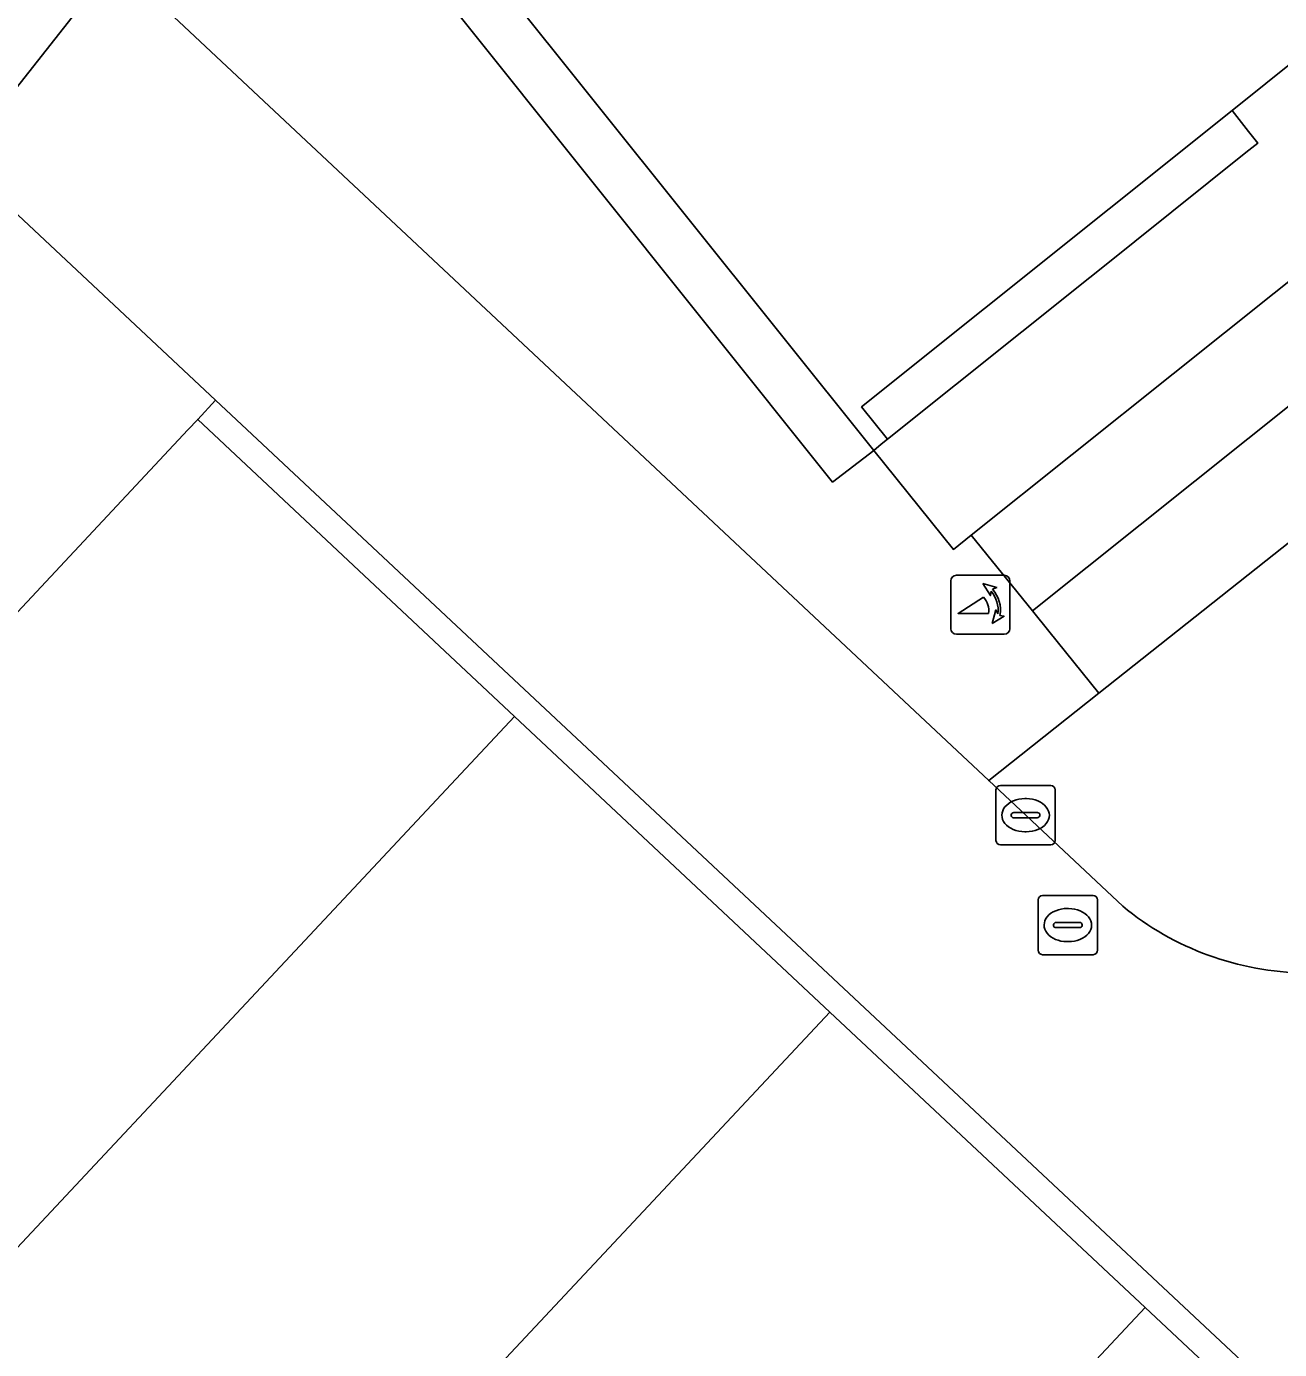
# Model space of a CAD drawing. Extents: x 159039 to 160102, y 381214 to 382524.
# Drawn here: x 159502.03 to 159523.2, y 381634.09 to 381656.44 of the extents above; entities that cross this region are included whole.
import ezdxf

# ---------------------------------------------------------------- set-up
doc = ezdxf.new("R2010")
doc.units = 0
for name, color, linetype in [('IMGEO_Erf', 7, 'Continuous'), ('IMGEO_Groenvoorziening', 7, 'Continuous'), ('IMGEO_Haag', 7, 'Continuous'), ('IMGEO_Kolk', 7, 'Continuous'), ('IMGEO_Pand', 7, 'Continuous'), ('IMGEO_Pand_overbouw', 7, 'Continuous'), ('IMGEO_Poller', 7, 'Continuous'), ('IMGEO_Rijbaan_lokaal_open', 7, 'Continuous'), ('IMGEO_Rioolput', 7, 'Continuous'), ('IMGEO_Voetpad_gesloten', 7, 'Continuous'), ('IMGEO_Voetpad_open', 7, 'Continuous')]:
    doc.layers.add(name, color=color, linetype=linetype)

msp = doc.modelspace()

# ---------------------------------------------------------------- linework, layer by layer
at = {"layer": 'IMGEO_Erf'}
msp.add_lwpolyline([(159524.075, 381656.36), (159522.394, 381655.014), (159516.137, 381650.009), (159516.574, 381649.462), (159516.469, 381649.378), (159516.34, 381649.275), (159517.686, 381647.602), (159517.986, 381647.841), (159560.674, 381681.936)], dxfattribs=at)
at = {"layer": 'IMGEO_Groenvoorziening'}
msp.add_lwpolyline([(159559.955, 381676.816), (159554.67, 381672.743), (159553.246, 381671.62), (159540.21, 381661.238), (159538.785, 381660.093), (159526.133, 381649.947), (159524.729, 381648.803), (159520.146, 381645.173), (159518.283, 381643.698), (159520.549, 381641.574)], dxfattribs=at)
for points in [[(159510.034, 381657.157), (159509.353, 381656.604), (159515.647, 381648.74), (159516.34, 381649.275)], [(159524.729, 381648.803), (159524.445, 381649.153), (159524.161, 381649.502), (159523.877, 381649.851), (159523.586, 381650.209), (159519.021, 381646.563), (159519.297, 381646.222), (159519.58, 381645.872), (159519.863, 381645.522), (159520.146, 381645.173)]]:
    msp.add_lwpolyline(points, close=True, dxfattribs=at)
msp.add_arc((159523.673, 381645.353), 4.903, 230.4171, 269.4733, dxfattribs=at)
at = {"layer": 'IMGEO_Haag'}
msp.add_lwpolyline([(159523.586, 381650.209), (159519.021, 381646.563), (159519.297, 381646.222), (159519.58, 381645.872), (159519.863, 381645.522), (159520.146, 381645.173), (159524.729, 381648.803), (159524.445, 381649.153), (159524.161, 381649.502), (159523.877, 381649.851)], close=True, dxfattribs=at)
at = {"layer": 'IMGEO_Kolk'}
for p, q in [((159518.481, 381643.612), (159519.333, 381643.612)), ((159518.406, 381642.686), (159518.406, 381643.538)), ((159518.894, 381643.392), (159518.919, 381643.392)), ((159519.407, 381643.538), (159519.407, 381642.686)), ((159518.665, 381643.106), (159518.665, 381643.118)), ((159518.708, 381643.155), (159519.106, 381643.155)), ((159519.149, 381643.118), (159519.149, 381643.106)), ((159519.103, 381643.069), (159518.705, 381643.069)), ((159518.917, 381642.832), (159518.892, 381642.832)), ((159519.333, 381642.612), (159518.481, 381642.612))]:
    msp.add_line(p, q, dxfattribs=at)
for points in [[(159518.481, 381643.612), (159519.333, 381643.612)], [(159518.406, 381642.686), (159518.406, 381643.538)], [(159519.407, 381643.538), (159519.407, 381642.686)], [(159519.333, 381642.612), (159518.481, 381642.612)]]:
    msp.add_lwpolyline(points, dxfattribs=at)
for centre, radius, start, end in [((159518.483, 381643.536), 0.0765, 91.552, 178.448), ((159518.483, 381643.536), 0.0765, 91.552, 178.448), ((159519.331, 381643.536), 0.0765, 1.552, 88.448), ((159519.331, 381643.536), 0.0765, 1.552, 88.448), ((159518.705, 381643.115), 0.0403, 85.8775, 175.7526), ((159518.702, 381643.105), 0.0366, 178.938, 274.7102), ((159519.106, 381643.112), 0.043, 264.8664, 352.4533), ((159519.11, 381643.117), 0.0386, 1.7309, 96.639), ((159518.483, 381642.688), 0.0765, 181.552, 268.448), ((159518.483, 381642.688), 0.0765, 181.552, 268.448), ((159519.331, 381642.688), 0.0765, 271.552, 358.448), ((159519.331, 381642.688), 0.0765, 271.552, 358.448)]:
    msp.add_arc(centre, radius, start, end, dxfattribs=at)
for centre, major_axis, ratio, start_param, end_param in [((159518.893, 381643.112), (-0.387, 0.002), 0.722429, 4.712389, 7.853982), ((159518.918, 381643.112), (-0.39, 0.002), 0.717154, 1.570796, 4.712389)]:
    msp.add_ellipse(centre, major_axis=major_axis, ratio=ratio, start_param=start_param, end_param=end_param, dxfattribs=at)
at = {"layer": 'IMGEO_Pand'}
for points in [[(159525.223, 381668.397), (159510.714, 381656.799), (159510.259, 381657.341), (159510.034, 381657.157), (159516.34, 381649.275), (159516.469, 381649.378), (159516.574, 381649.462), (159516.137, 381650.009), (159522.394, 381655.014), (159524.075, 381656.36), (159530.263, 381661.309), (159530.703, 381660.756), (159531.304, 381660.003), (159531.511, 381660.175), (159530.909, 381660.92), (159530.47, 381661.464), (159530.643, 381661.602)], [(159510.274, 381644.779), (159504.92, 381649.798), (159504.754, 381649.62), (159491.8, 381635.765), (159497.333, 381630.962)], [(159515.6, 381639.787), (159510.274, 381644.779), (159497.333, 381630.962), (159500, 381628.466), (159502.663, 381625.973)], [(159515.6, 381639.787), (159502.663, 381625.973), (159507.992, 381620.984), (159520.926, 381634.794)], [(159520.926, 381634.794), (159507.992, 381620.984), (159513.321, 381615.996), (159526.253, 381629.802)]]:
    msp.add_lwpolyline(points, close=True, dxfattribs=at)
at = {"layer": 'IMGEO_Pand_overbouw'}
msp.add_lwpolyline([(159516.574, 381649.462), (159519.994, 381652.198), (159520.128, 381652.304), (159522.629, 381654.305), (159522.831, 381654.467), (159522.675, 381654.663), (159522.394, 381655.014), (159516.137, 381650.009)], close=True, dxfattribs=at)
at = {"layer": 'IMGEO_Poller'}
for p, q in [((159518.547, 381647.165), (159517.739, 381647.165)), ((159518.547, 381647.165), (159517.739, 381647.165)), ((159517.645, 381647.07), (159517.645, 381646.263)), ((159517.645, 381647.07), (159517.645, 381646.263)), ((159518.641, 381646.263), (159518.641, 381647.07)), ((159518.641, 381646.263), (159518.641, 381647.07)), ((159517.739, 381646.168), (159518.547, 381646.168)), ((159517.739, 381646.168), (159518.547, 381646.168))]:
    msp.add_line(p, q, dxfattribs=at)
for points in [[(159518.324, 381646.894), (159518.312, 381646.821), (159518.187, 381647.026)], [(159518.187, 381647.026), (159518.418, 381646.96), (159518.347, 381646.928)], [(159518.28, 381646.521), (159517.767, 381646.521), (159518.197, 381646.796)], [(159518.34, 381646.349), (159518.406, 381646.58), (159518.436, 381646.512)], [(159518.472, 381646.485), (159518.544, 381646.474), (159518.34, 381646.349)]]:
    msp.add_lwpolyline(points, dxfattribs=at)
for centre, radius, start, end in [((159517.739, 381647.07), 0.0946, 90, 180), ((159517.739, 381647.07), 0.0946, 90, 180), ((159518.547, 381647.07), 0.0946, 0, 90), ((159518.547, 381647.07), 0.0946, 0, 90), ((159517.966, 381646.581), 0.476, 351.7527, 41.1691), ((159517.966, 381646.581), 0.516, 349.3569, 42.2912), ((159517.952, 381646.571), 0.332, 351.3247, 42.4854), ((159517.739, 381646.263), 0.0946, 180, 270), ((159517.739, 381646.263), 0.0946, 180, 270), ((159518.547, 381646.263), 0.0946, 270, 0), ((159518.547, 381646.263), 0.0946, 270, 0)]:
    msp.add_arc(centre, radius, start, end, dxfattribs=at)
at = {"layer": 'IMGEO_Rijbaan_lokaal_open'}
for points in [[(159500.888, 381654.179), (159503.53, 381657.53)], [(159520.549, 381641.574), (159518.283, 381643.698), (159503.53, 381657.53), (159500.888, 381654.179), (159505.22, 381650.124), (159536.088, 381621.223), (159536.396, 381621.54), (159536.728, 381621.22), (159539.099, 381623.786), (159545.216, 381618.097), (159546.996, 381616.431), (159548.295, 381615.229), (159552.36, 381619.654), (159551.81, 381620.174), (159551.357, 381620.602), (159547.118, 381624.518), (159546.928, 381624.704), (159546.69, 381624.937), (159540.645, 381630.508), (159539.546, 381631.543), (159531.955, 381638.602)]]:
    msp.add_lwpolyline(points, dxfattribs=at)
msp.add_arc((159523.673, 381645.353), 4.903, 230.4171, 269.4733, dxfattribs=at)
at = {"layer": 'IMGEO_Rioolput'}
for p, q in [((159519.195, 381641.756), (159520.047, 381641.756)), ((159519.12, 381640.83), (159519.12, 381641.682)), ((159519.608, 381641.536), (159519.633, 381641.536)), ((159520.121, 381641.682), (159520.121, 381640.83)), ((159519.379, 381641.25), (159519.379, 381641.262)), ((159519.817, 381641.213), (159519.419, 381641.213)), ((159519.422, 381641.299), (159519.82, 381641.299)), ((159519.863, 381641.262), (159519.863, 381641.25)), ((159519.631, 381640.976), (159519.606, 381640.976)), ((159520.047, 381640.756), (159519.195, 381640.756))]:
    msp.add_line(p, q, dxfattribs=at)
for points in [[(159519.195, 381641.756), (159520.047, 381641.756)], [(159519.12, 381640.83), (159519.12, 381641.682)], [(159520.121, 381641.682), (159520.121, 381640.83)], [(159520.047, 381640.756), (159519.195, 381640.756)]]:
    msp.add_lwpolyline(points, dxfattribs=at)
for centre, radius, start, end in [((159519.197, 381641.68), 0.0765, 91.552, 178.448), ((159519.197, 381641.68), 0.0765, 91.552, 178.448), ((159520.045, 381641.68), 0.0765, 1.552, 88.448), ((159520.045, 381641.68), 0.0765, 1.552, 88.448), ((159519.419, 381641.259), 0.0403, 85.8775, 175.7526), ((159519.416, 381641.249), 0.0366, 178.938, 274.7102), ((159519.82, 381641.256), 0.043, 264.8664, 352.4533), ((159519.824, 381641.261), 0.0386, 1.7309, 96.639), ((159519.197, 381640.832), 0.0765, 181.552, 268.448), ((159519.197, 381640.832), 0.0765, 181.552, 268.448), ((159520.045, 381640.832), 0.0765, 271.552, 358.448), ((159520.045, 381640.832), 0.0765, 271.552, 358.448)]:
    msp.add_arc(centre, radius, start, end, dxfattribs=at)
for centre, major_axis, ratio, start_param, end_param in [((159519.607, 381641.256), (-0.387, 0.002), 0.722429, 4.712389, 7.853982), ((159519.632, 381641.256), (-0.39, 0.002), 0.717154, 1.570796, 4.712389)]:
    msp.add_ellipse(centre, major_axis=major_axis, ratio=ratio, start_param=start_param, end_param=end_param, dxfattribs=at)
at = {"layer": 'IMGEO_Voetpad_gesloten'}
msp.add_lwpolyline([(159568.876, 381676.789), (159563.337, 381681.842), (159560.674, 381681.936), (159517.986, 381647.841), (159519.021, 381646.563), (159523.586, 381650.209), (159524.989, 381651.371), (159537.658, 381661.487), (159539.094, 381662.668), (159552.129, 381673.041), (159553.552, 381674.157), (159559.265, 381678.545)], dxfattribs=at)
at = {"layer": 'IMGEO_Voetpad_open'}
for points in [[(159503.53, 381657.53), (159518.283, 381643.698), (159520.146, 381645.173), (159519.863, 381645.522), (159519.58, 381645.872), (159519.297, 381646.222), (159519.021, 381646.563), (159517.986, 381647.841), (159517.686, 381647.602), (159516.34, 381649.275), (159515.647, 381648.74), (159509.353, 381656.604)], [(159497.333, 381630.962), (159491.8, 381635.765), (159504.754, 381649.62), (159504.92, 381649.798), (159505.22, 381650.124), (159500.888, 381654.179)]]:
    msp.add_lwpolyline(points, dxfattribs=at)
msp.add_lwpolyline([(159505.22, 381650.124), (159504.92, 381649.798), (159510.274, 381644.779), (159515.6, 381639.787), (159520.926, 381634.794), (159526.253, 381629.802), (159531.579, 381624.81), (159535.924, 381620.737), (159536.144, 381620.977), (159536.341, 381620.801), (159536.728, 381621.22), (159536.396, 381621.54), (159536.088, 381621.223)], close=True, dxfattribs=at)

doc.saveas('drawing.dxf')
